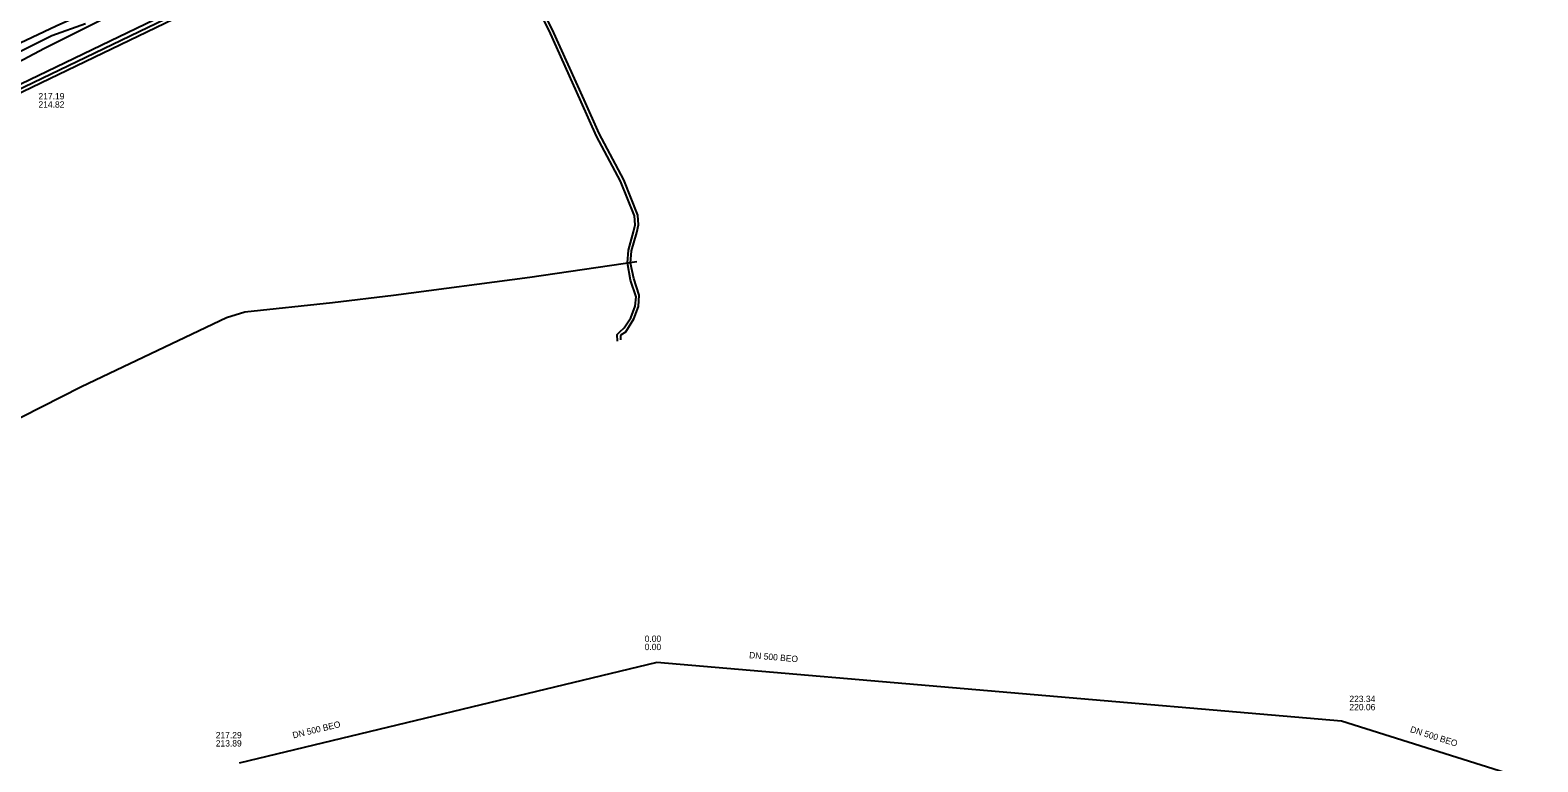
# Model space of a CAD drawing. Extents: x -595540 to -593988, y -1160850 to -1159202.
# Drawn here: x -595348.5 to -595158.2, y -1159905.6 to -1159813.2 of the extents above; entities that cross this region are included whole.
import ezdxf

# ---------------------------------------------------------------- set-up
doc = ezdxf.new("R2010")
doc.units = 0
for name, color, linetype in [('CETIN_kabel podzemní', 7, 'Continuous'), ('CETIN_kabelovod', 7, 'Continuous'), ('DSP-VODOVOD-BVK_trasa sítě', 7, 'Continuous'), ('EON-NN_kabel', 7, 'Continuous'), ('EON-NN_kabel zrušené sítě', 7, 'Continuous'), ('INNOGY-NTL_trasa sítě', 7, 'Continuous'), ('JEDNOTNA-AREAL_popisy', 7, 'Continuous'), ('JEDNOTNA-AREAL_trasa sítě', 7, 'Continuous')]:
    doc.layers.add(name, color=color, linetype=linetype)

msp = doc.modelspace()

# ---------------------------------------------------------------- linework, layer by layer
at = {"layer": 'CETIN_kabel podzemní'}
msp.add_lwpolyline([(-595397.99, -1159856.09), (-595371.7, -1159843.15), (-595363.67, -1159827.34), (-595312.5, -1159802.65)], dxfattribs=at)
at = {"layer": 'CETIN_kabelovod'}
for points in [[(-595312.5, -1159802.1), (-595362.09, -1159826.02)], [(-595312.5, -1159803.21), (-595361.65, -1159826.92)]]:
    msp.add_lwpolyline(points, dxfattribs=at)
at = {"layer": 'DSP-VODOVOD-BVK_trasa sítě'}
msp.add_lwpolyline([(-595271.94, -1159842.47), (-595285.44, -1159844.47), (-595302.63, -1159846.71), (-595310.3, -1159847.63), (-595321.36, -1159848.82), (-595323.7, -1159849.54), (-595341.98, -1159858.26), (-595352, -1159863.35), (-595368.78, -1159871.04), (-595383.92, -1159878), (-595384.111, -1159878.091)], dxfattribs=at)
at = {"layer": 'EON-NN_kabel'}
msp.add_lwpolyline([(-595338.581, -1159807.267), (-595338.717, -1159807), (-595339.244, -1159807.442), (-595339.522, -1159807.77), (-595339.781, -1159808.186), (-595339.722, -1159808.623), (-595339.618, -1159809.255), (-595339.788, -1159809.856), (-595340.159, -1159810.3), (-595340.831, -1159810.765), (-595345.187, -1159812.704), (-595349.744, -1159814.88), (-595354.818, -1159817.417), (-595358.37, -1159819.393), (-595359.247, -1159819.85), (-595360.015, -1159820.133)], dxfattribs=at)
at = {"layer": 'EON-NN_kabel zrušené sítě'}
for points in [[(-595274.36, -1159852.489), (-595274.385, -1159851.63), (-595274.059, -1159851.327), (-595273.521, -1159850.821), (-595272.673, -1159849.539), (-595272.149, -1159848.076), (-595272.022, -1159846.891), (-595272.726, -1159844.778), (-595273.098, -1159842.603), (-595272.978, -1159840.989), (-595272.347, -1159838.671), (-595272.112, -1159837.823), (-595272.22, -1159836.649), (-595273.97, -1159832.305), (-595276.998, -1159826.595), (-595278.947, -1159822.261), (-595282.966, -1159813.283), (-595286.562, -1159806.12), (-595290.255, -1159797.754), (-595290.948, -1159796.052)], [(-595273.953, -1159852.303), (-595273.955, -1159852.097), (-595273.95, -1159851.808), (-595273.84, -1159851.658), (-595273.301, -1159851.317), (-595272.28, -1159849.675), (-595271.72, -1159848.111), (-595271.609, -1159846.698), (-595272.315, -1159844.571), (-595272.706, -1159842.649), (-595272.581, -1159841.086), (-595271.942, -1159838.75), (-595271.709, -1159837.798), (-595271.782, -1159836.599), (-595273.582, -1159832.123), (-595276.674, -1159826.256), (-595278.581, -1159822.028), (-595282.623, -1159813.088), (-595286.663, -1159804.932), (-595290.127, -1159797.013), (-595290.677, -1159795.737)]]:
    msp.add_lwpolyline(points, dxfattribs=at)
at = {"layer": 'INNOGY-NTL_trasa sítě'}
msp.add_lwpolyline([(-595355.15, -1159818.57), (-595345.74, -1159813.88), (-595341.47, -1159812.4)], dxfattribs=at)
at = {"layer": 'JEDNOTNA-AREAL_popisy'}
for p, q in [((-595347.415, -1159821.166), (-595347.415, -1159821.166)), ((-595270.934, -1159889.655), (-595270.934, -1159889.655)), ((-595182.018, -1159897.248), (-595182.018, -1159897.248)), ((-595325.046, -1159901.822), (-595325.046, -1159901.822))]:
    msp.add_line(p, q, dxfattribs=at)
at = {"layer": 'JEDNOTNA-AREAL_trasa sítě'}
for p, q in [((-595323.001, -1159803.67), (-595346.657, -1159815.532)), ((-595346.657, -1159815.532), (-595367.116, -1159826.459)), ((-595269.403, -1159893.062), (-595322.096, -1159905.753)), ((-595183.018, -1159900.448), (-595269.403, -1159893.062)), ((-595133.919, -1159915.994), (-595183.018, -1159900.448))]:
    msp.add_line(p, q, dxfattribs=at)

# ---------------------------------------------------------------- texts
at = {"layer": 'JEDNOTNA-AREAL_popisy'}
for s, p in [('217.19', (-595347.415, -1159821.966)), ('214.82', (-595347.415, -1159823.006)), ('0.00', (-595270.934, -1159890.455)), ('0.00', (-595270.934, -1159891.495)), ('223.34', (-595182.018, -1159898.048)), ('220.06', (-595182.018, -1159899.088)), ('217.29', (-595325.046, -1159902.622)), ('213.89', (-595325.046, -1159903.662))]:
    msp.add_text(s, height=0.8, dxfattribs=at).set_placement(p)
for rotation, p in [(355.11304, (-595257.781, -1159892.506)), (13.54166, (-595315.257, -1159902.646)), (342.43088, (-595174.421, -1159901.825))]:
    msp.add_text('DN 500 BEO', height=0.8, rotation=rotation, dxfattribs=at).set_placement(p)

doc.saveas('drawing.dxf')
